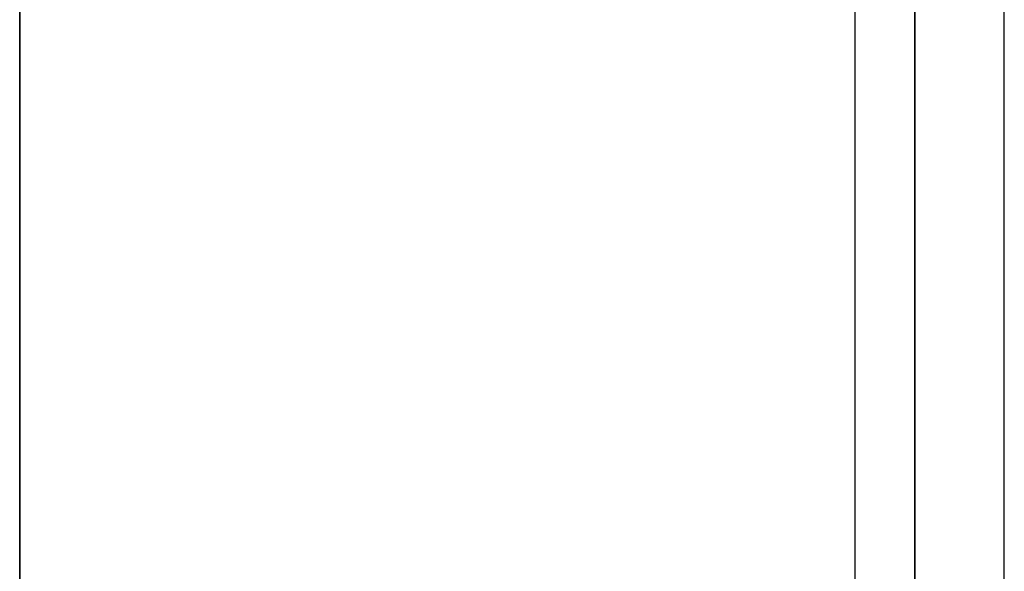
# Model space of a CAD drawing. Header units: millimetres. Extents: x 0 to 322, y -110 to 60.
# Tile 664 of 1056: x 287.7 to 288.03, y -83.39 to -83.205. Entities that reach past the tile are written whole.
import ezdxf

# ---------------------------------------------------------------- set-up
doc = ezdxf.new("R2010")
doc.units = ezdxf.units.MM
doc.layers.add('Layer 01', color=18, linetype='Continuous', true_color=0x000000)

msp = doc.modelspace()

# ---------------------------------------------------------------- linework, layer by layer
at = {"layer": 'Layer 01'}
for p, q in [((288, -78.7, 31.52772), (288, -86.9, 31.52772)), ((287.7, -86.1, 30.98236), (287.7, -78.8, 30.98236)), ((288, -78.8, 28.99118), (288, -86.1, 28.99118)), ((287.98, -83.4, 24.06), (287.98, -83.1, 24.06)), ((287.98, -83.4, 12.94), (287.98, -83.1, 12.94)), ((288.03, -87.95, 24.06), (288.03, -83.1, 24.06)), ((288.03, -87.95, 12.94), (288.03, -83.1, 12.94))]:
    msp.add_line(p, q, dxfattribs=at)
for points in [[(288, -86.9, 31.15543), (288, -82.8, 31.15543), (288, -78.7, 31.15543)], [(288, -78.7, 31.9), (288, -82.8, 31.9), (288, -86.9, 31.9)], [(287.7, -85.2, 27.75), (287.7, -82, 27.75), (287.7, -78.8, 27.75)], [(288, -86.1, 30.68236), (288, -82.45, 30.68236), (288, -78.8, 30.68236)], [(288, -78.8, 28.05), (288, -82, 28.05), (288, -85.2, 28.05)], [(287.7, -83.2, 18.5), (287.7, -83.3, 18.5), (287.7, -83.4, 18.5)]]:
    msp.add_open_spline(points, degree=2, dxfattribs=at)

doc.saveas('drawing.dxf')
